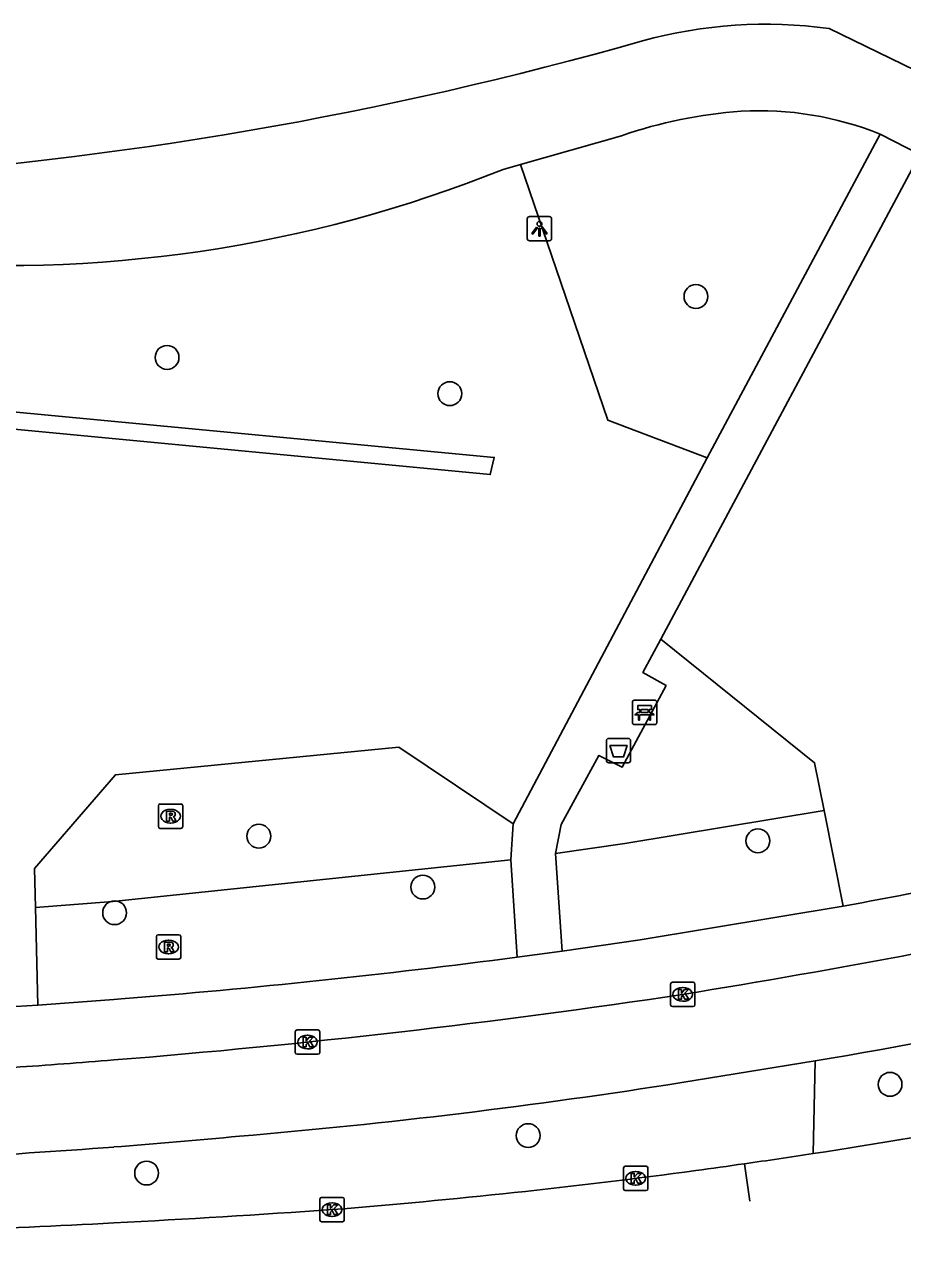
# Model space of a CAD drawing. Extents: x 160457 to 162082, y 388340 to 389736.
# Drawn here: x 161636.84 to 161672.85, y 388348.43 to 388398.16 of the extents above; entities that cross this region are included whole.
import ezdxf

# ---------------------------------------------------------------- set-up
doc = ezdxf.new("R2010")
doc.units = 0
for name, color, linetype in [('IMGEO_Afvalbak', 7, 'Continuous'), ('IMGEO_Bank', 7, 'Continuous'), ('IMGEO_Berm_groen', 7, 'Continuous'), ('IMGEO_Boom', 7, 'Continuous'), ('IMGEO_Fietspad_gesloten', 7, 'Continuous'), ('IMGEO_Kolk', 7, 'Continuous'), ('IMGEO_Lichtpunt', 7, 'Continuous'), ('IMGEO_Rijbaan_regionaal_gesloten', 7, 'Continuous'), ('IMGEO_Rioolput', 7, 'Continuous'), ('IMGEO_Voetpad_halfverhard', 7, 'Continuous'), ('IMGEO_Voetpad_open', 7, 'Continuous'), ('IMGEO_Waterloop', 7, 'Continuous')]:
    doc.layers.add(name, color=color, linetype=linetype)

msp = doc.modelspace()

# ---------------------------------------------------------------- linework, layer by layer
at = {"layer": 'IMGEO_Afvalbak'}
for p, q in [((161660.701, 388367.97), (161660.701, 388368.77)), ((161660.701, 388368.77), (161660.701, 388367.97)), ((161660.801, 388368.87), (161661.591, 388368.87)), ((161661.591, 388368.87), (161660.801, 388368.87)), ((161661.691, 388368.77), (161661.691, 388367.97)), ((161661.691, 388367.97), (161661.691, 388368.77)), ((161661.591, 388367.87), (161660.801, 388367.87)), ((161660.801, 388367.87), (161661.591, 388367.87))]:
    msp.add_line(p, q, dxfattribs=at)
msp.add_lwpolyline([(161660.844, 388368.584), (161661.548, 388368.584), (161661.399, 388368.114), (161660.993, 388368.114), (161660.844, 388368.584)], dxfattribs=at)
for centre, start, end in [((161660.801, 388368.77), 90, 180), ((161660.801, 388368.77), 90, 180), ((161661.591, 388368.77), 0, 90), ((161661.591, 388368.77), 360, 90), ((161660.801, 388367.97), 180, 270), ((161660.801, 388367.97), 180, 270), ((161661.591, 388367.97), 270, 0), ((161661.591, 388367.97), 270, 0)]:
    msp.add_arc(centre, 0.1, start, end, dxfattribs=at)
at = {"layer": 'IMGEO_Bank'}
for p, q in [((161661.766, 388369.511), (161661.766, 388370.352)), ((161661.766, 388370.352), (161661.766, 388369.511)), ((161661.841, 388370.436), (161662.682, 388370.436)), ((161662.682, 388370.436), (161661.841, 388370.436)), ((161662.766, 388370.361), (161662.766, 388369.52)), ((161662.766, 388369.52), (161662.766, 388370.361)), ((161662.463, 388369.834), (161662.07, 388369.834)), ((161662.075, 388369.942), (161662.075, 388370.048)), ((161662.119, 388370.048), (161662.119, 388369.942)), ((161662.407, 388370.054), (161662.125, 388370.054)), ((161662.125, 388369.936), (161662.407, 388369.936)), ((161662.413, 388369.942), (161662.413, 388370.048)), ((161662.457, 388370.048), (161662.457, 388369.942)), ((161662.691, 388369.436), (161661.85, 388369.436)), ((161661.85, 388369.436), (161662.691, 388369.436))]:
    msp.add_line(p, q, dxfattribs=at)
for points in [[(161662.069, 388370.054), (161661.983, 388370.054), (161661.983, 388370.215), (161662.546, 388370.215), (161662.546, 388370.054), (161662.463, 388370.054)], [(161662.013, 388369.834), (161661.871, 388369.834), (161661.983, 388369.936), (161662.069, 388369.936)], [(161662.063, 388369.827), (161662.063, 388369.62), (161662.02, 388369.62), (161662.02, 388369.827)], [(161662.463, 388369.936), (161662.546, 388369.936), (161662.658, 388369.834), (161662.519, 388369.834)], [(161662.513, 388369.827), (161662.513, 388369.62), (161662.469, 388369.62), (161662.469, 388369.827)]]:
    msp.add_lwpolyline(points, dxfattribs=at)
for centre, radius, start, end in [((161661.844, 388370.358), 0.0779, 92.4484, 184.2845), ((161661.844, 388370.358), 0.0779, 92.4484, 184.2845), ((161662.688, 388370.358), 0.0779, 2.4484, 94.2845), ((161662.688, 388370.358), 0.0779, 2.4484, 94.2845), ((161662.013, 388369.827), 0.00671, 2.8957, 87.1043), ((161662.07, 388369.827), 0.00671, 92.8957, 177.1043), ((161662.068, 388370.047), 0.00671, 2.8957, 87.1043), ((161662.068, 388369.943), 0.00671, 272.8957, 357.1043), ((161662.125, 388370.047), 0.00671, 92.8957, 177.1043), ((161662.125, 388369.943), 0.00671, 182.8957, 267.1043), ((161662.407, 388370.047), 0.00671, 2.8957, 87.1043), ((161662.407, 388369.943), 0.00671, 272.8957, 357.1043), ((161662.464, 388370.047), 0.00671, 92.8957, 177.1043), ((161662.464, 388369.943), 0.00671, 182.8957, 267.1043), ((161662.462, 388369.827), 0.00671, 2.8957, 87.1043), ((161662.519, 388369.827), 0.00671, 92.8957, 177.1043), ((161661.844, 388369.514), 0.0779, 182.4484, 274.2845), ((161661.844, 388369.514), 0.0779, 182.4484, 274.2845), ((161662.688, 388369.514), 0.0779, 272.4484, 4.2845), ((161662.688, 388369.514), 0.0779, 272.4484, 4.2845)]:
    msp.add_arc(centre, radius, start, end, dxfattribs=at)
at = {"layer": 'IMGEO_Berm_groen'}
for points in [[(161657.173, 388392.405), (161658.829, 388387.563), (161660.756, 388381.927), (161664.828, 388380.372)], [(161662.931, 388372.938), (161669.235, 388367.87), (161669.624, 388365.917)], [(161656.883, 388365.362), (161652.197, 388368.514), (161640.575, 388367.383), (161637.258, 388363.533), (161637.298, 388361.939)], [(161669.624, 388365.917), (161661.455, 388364.555), (161658.611, 388364.149)], [(161669.624, 388365.917), (161670.406, 388361.992)], [(161656.783, 388363.895), (161640.463, 388362.176), (161637.298, 388361.939)], [(161637.298, 388361.939), (161637.397, 388357.935)], [(161669.181, 388351.843), (161669.263, 388355.648)]]:
    msp.add_lwpolyline(points, dxfattribs=at)
at = {"layer": 'IMGEO_Boom'}
for centre in [(161664.372, 388386.99), (161642.688, 388384.493), (161654.281, 388383.007), (161646.45, 388364.86), (161666.912, 388364.672), (161653.177, 388362.775), (161640.54, 388361.721), (161672.33, 388354.684), (161657.495, 388352.581), (161641.852, 388351.047)]:
    msp.add_circle(centre, 0.489, dxfattribs=at)
at = {"layer": 'IMGEO_Fietspad_gesloten'}
for points in [[(161669.828, 388397.983), (161673.344, 388396.275)], [(161657.173, 388392.405), (161661.317, 388393.586)], [(161671.926, 388393.653), (161673.551, 388392.813)], [(161656.475, 388392.206), (161657.173, 388392.405)], [(161663.79, 388354.755), (161669.263, 388355.648)]]:
    msp.add_lwpolyline(points, dxfattribs=at)
for centre, radius, start, end in [((161667.26, 388379.003), 19.153, 82.2945, 105.3804), ((161619.589, 388547.179), 155.649, 273.69509, 285.88069), ((161667.602, 388375.377), 19.263, 94.0892, 109.0418), ((161666.947, 388381.185), 13.425, 68.2322, 93.0715), ((161636.08, 388442.923), 54.664, 264.8454, 291.9065), ((161606.9, 388709.78), 355.991, 279.20161, 282.33727), ((161624.364, 388623.523), 271.612, 279.51491, 284.02495), ((161612.921, 388697.655), 343.083, 274.6112, 278.53274), ((161614.467, 388677.322), 322.691, 273.89953, 274.62794), ((161624.31, 388604.37), 252.717, 274.84461, 278.98765), ((161616.063, 388667.816), 316.646, 274.42671, 275.362), ((161617.537, 388652.203), 300.967, 271.73207, 274.37633)]:
    msp.add_arc(centre, radius, start, end, dxfattribs=at)
at = {"layer": 'IMGEO_Kolk'}
for p, q in [((161663.329, 388357.946), (161663.329, 388358.798)), ((161663.404, 388358.872), (161664.256, 388358.872)), ((161664.33, 388358.798), (161664.33, 388357.946)), ((161663.817, 388358.652), (161663.842, 388358.652)), ((161664.256, 388357.872), (161663.404, 388357.872)), ((161663.84, 388358.092), (161663.815, 388358.092)), ((161647.947, 388355.991), (161647.947, 388356.843)), ((161648.022, 388356.917), (161648.874, 388356.917)), ((161648.948, 388356.843), (161648.948, 388355.991)), ((161648.435, 388356.697), (161648.46, 388356.697)), ((161648.874, 388355.917), (161648.022, 388355.917)), ((161648.458, 388356.137), (161648.433, 388356.137)), ((161661.475, 388351.329), (161662.327, 388351.329)), ((161661.4, 388350.403), (161661.4, 388351.255)), ((161661.888, 388351.109), (161661.913, 388351.109)), ((161662.401, 388351.255), (161662.401, 388350.403)), ((161662.327, 388350.329), (161661.475, 388350.329)), ((161661.911, 388350.549), (161661.886, 388350.549)), ((161648.952, 388349.12), (161648.952, 388349.972)), ((161649.027, 388350.046), (161649.879, 388350.046)), ((161649.44, 388349.826), (161649.465, 388349.826)), ((161649.953, 388349.972), (161649.953, 388349.12)), ((161649.879, 388349.046), (161649.027, 388349.046)), ((161649.463, 388349.266), (161649.438, 388349.266))]:
    msp.add_line(p, q, dxfattribs=at)
for points in [[(161663.329, 388357.946), (161663.329, 388358.798)], [(161663.404, 388358.872), (161664.256, 388358.872)], [(161664.33, 388358.798), (161664.33, 388357.946)], [(161663.65, 388358.572), (161663.773, 388358.572), (161663.773, 388358.421), (161663.903, 388358.572), (161664.067, 388358.572), (161663.921, 388358.421), (161664.074, 388358.172), (161663.922, 388358.172), (161663.837, 388358.336), (161663.773, 388358.269), (161663.773, 388358.172), (161663.65, 388358.172), (161663.65, 388358.572)], [(161664.256, 388357.872), (161663.404, 388357.872)], [(161647.947, 388355.991), (161647.947, 388356.843)], [(161648.022, 388356.917), (161648.874, 388356.917)], [(161648.948, 388356.843), (161648.948, 388355.991)], [(161648.268, 388356.617), (161648.391, 388356.617), (161648.391, 388356.466), (161648.521, 388356.617), (161648.685, 388356.617), (161648.539, 388356.466), (161648.692, 388356.217), (161648.54, 388356.217), (161648.455, 388356.381), (161648.391, 388356.314), (161648.391, 388356.217), (161648.268, 388356.217), (161648.268, 388356.617)], [(161648.874, 388355.917), (161648.022, 388355.917)], [(161661.475, 388351.329), (161662.327, 388351.329)], [(161661.4, 388350.403), (161661.4, 388351.255)], [(161661.721, 388351.029), (161661.844, 388351.029), (161661.844, 388350.878), (161661.974, 388351.029), (161662.138, 388351.029), (161661.992, 388350.878), (161662.145, 388350.629), (161661.993, 388350.629), (161661.908, 388350.793), (161661.844, 388350.726), (161661.844, 388350.629), (161661.721, 388350.629), (161661.721, 388351.029)], [(161662.401, 388351.255), (161662.401, 388350.403)], [(161662.327, 388350.329), (161661.475, 388350.329)], [(161648.952, 388349.12), (161648.952, 388349.972)], [(161649.027, 388350.046), (161649.879, 388350.046)], [(161649.953, 388349.972), (161649.953, 388349.12)], [(161649.273, 388349.746), (161649.396, 388349.746), (161649.396, 388349.595), (161649.526, 388349.746), (161649.69, 388349.746), (161649.544, 388349.595), (161649.697, 388349.346), (161649.545, 388349.346), (161649.46, 388349.51), (161649.396, 388349.443), (161649.396, 388349.346), (161649.273, 388349.346), (161649.273, 388349.746)], [(161649.879, 388349.046), (161649.027, 388349.046)]]:
    msp.add_lwpolyline(points, dxfattribs=at)
for centre, start, end in [((161663.406, 388358.796), 91.552, 178.448), ((161663.406, 388358.796), 91.552, 178.448), ((161664.254, 388358.796), 1.552, 88.448), ((161664.254, 388358.796), 1.552, 88.448), ((161663.406, 388357.948), 181.552, 268.448), ((161663.406, 388357.948), 181.552, 268.448), ((161664.254, 388357.948), 271.552, 358.448), ((161664.254, 388357.948), 271.552, 358.448), ((161648.024, 388356.841), 91.552, 178.448), ((161648.024, 388356.841), 91.552, 178.448), ((161648.872, 388356.841), 1.552, 88.448), ((161648.872, 388356.841), 1.552, 88.448), ((161648.024, 388355.993), 181.552, 268.448), ((161648.024, 388355.993), 181.552, 268.448), ((161648.872, 388355.993), 271.552, 358.448), ((161648.872, 388355.993), 271.552, 358.448), ((161661.477, 388351.253), 91.552, 178.448), ((161661.477, 388351.253), 91.552, 178.448), ((161662.325, 388351.253), 1.552, 88.448), ((161662.325, 388351.253), 1.552, 88.448), ((161661.477, 388350.405), 181.552, 268.448), ((161661.477, 388350.405), 181.552, 268.448), ((161662.325, 388350.405), 271.552, 358.448), ((161662.325, 388350.405), 271.552, 358.448), ((161649.029, 388349.97), 91.552, 178.448), ((161649.029, 388349.97), 91.552, 178.448), ((161649.877, 388349.97), 1.552, 88.448), ((161649.877, 388349.97), 1.552, 88.448), ((161649.029, 388349.122), 181.552, 268.448), ((161649.029, 388349.122), 181.552, 268.448), ((161649.877, 388349.122), 271.552, 358.448), ((161649.877, 388349.122), 271.552, 358.448)]:
    msp.add_arc(centre, 0.0765, start, end, dxfattribs=at)
for centre, major_axis, ratio, start_param, end_param in [((161663.816, 388358.372), (-0.387, 0.002), 0.722429, 4.712389, 7.853982), ((161663.841, 388358.372), (-0.39, 0.002), 0.717154, 1.570796, 4.712389), ((161648.434, 388356.417), (-0.387, 0.002), 0.722429, 4.712389, 7.853982), ((161648.459, 388356.417), (-0.39, 0.002), 0.717154, 1.570796, 4.712389), ((161661.887, 388350.829), (-0.387, 0.002), 0.722429, 4.712389, 7.853982), ((161661.912, 388350.829), (-0.39, 0.002), 0.717154, 1.570796, 4.712389), ((161649.439, 388349.546), (-0.387, 0.002), 0.722429, 4.712389, 7.853982), ((161649.464, 388349.546), (-0.39, 0.002), 0.717154, 1.570796, 4.712389)]:
    msp.add_ellipse(centre, major_axis=major_axis, ratio=ratio, start_param=start_param, end_param=end_param, dxfattribs=at)
at = {"layer": 'IMGEO_Lichtpunt'}
for p, q in [((161657.459, 388390.176), (161657.459, 388389.369)), ((161657.459, 388390.176), (161657.459, 388389.369)), ((161658.361, 388390.271), (161657.553, 388390.271)), ((161658.361, 388390.271), (161657.553, 388390.271)), ((161658.455, 388389.369), (161658.455, 388390.176)), ((161658.455, 388389.369), (161658.455, 388390.176)), ((161657.553, 388389.275), (161658.361, 388389.275)), ((161657.553, 388389.275), (161658.361, 388389.275))]:
    msp.add_line(p, q, dxfattribs=at)
for points in [[(161657.833, 388389.84), (161657.872, 388389.812), (161657.684, 388389.55), (161657.646, 388389.577), (161657.833, 388389.84)], [(161657.935, 388389.792), (161657.982, 388389.792), (161657.982, 388389.47), (161657.935, 388389.47), (161657.935, 388389.792)], [(161658.045, 388389.812), (161658.083, 388389.839), (161658.27, 388389.577), (161658.231, 388389.549), (161658.045, 388389.812)]]:
    msp.add_lwpolyline(points, dxfattribs=at)
msp.add_circle((161657.958, 388389.974), 0.0994, dxfattribs=at)
for centre, start, end in [((161657.553, 388390.176), 90, 180), ((161657.553, 388390.176), 90, 180), ((161658.361, 388390.176), 0, 90), ((161658.361, 388390.176), 0, 90), ((161657.553, 388389.369), 180, 270), ((161657.553, 388389.369), 180, 270), ((161658.361, 388389.369), 270, 0), ((161658.361, 388389.369), 270, 360)]:
    msp.add_arc(centre, 0.0946, start, end, dxfattribs=at)
at = {"layer": 'IMGEO_Rijbaan_regionaal_gesloten'}
msp.add_lwpolyline([(161666.357, 388351.426), (161666.576, 388349.892)], dxfattribs=at)
for centre, radius, start, end in [((161627.308, 388625.667), 277.007, 278.69433, 280.37627), ((161623.758, 388649.683), 301.284, 278.12833, 278.6712), ((161630.339, 388604.052), 255.181, 277.66258, 278.11412), ((161627.603, 388622.798), 274.125, 274.57179, 277.70697), ((161609.042, 388938.332), 590.171, 273.055776, 273.926296), ((161610.215, 388920.788), 572.589, 271.64379, 273.03217)]:
    msp.add_arc(centre, radius, start, end, dxfattribs=at)
at = {"layer": 'IMGEO_Rioolput'}
for p, q in [((161642.333, 388365.254), (161642.333, 388366.106)), ((161642.408, 388366.18), (161643.26, 388366.18)), ((161642.821, 388365.96), (161642.846, 388365.96)), ((161643.334, 388366.106), (161643.334, 388365.254)), ((161642.844, 388365.4), (161642.819, 388365.4)), ((161643.26, 388365.18), (161642.408, 388365.18)), ((161642.25, 388359.892), (161642.25, 388360.744)), ((161642.325, 388360.818), (161643.177, 388360.818)), ((161643.251, 388360.744), (161643.251, 388359.892)), ((161642.738, 388360.598), (161642.763, 388360.598)), ((161643.177, 388359.818), (161642.325, 388359.818)), ((161642.761, 388360.038), (161642.736, 388360.038))]:
    msp.add_line(p, q, dxfattribs=at)
for points in [[(161642.333, 388365.254), (161642.333, 388366.106)], [(161642.408, 388366.18), (161643.26, 388366.18)], [(161642.922, 388365.878), (161642.67, 388365.88), (161642.67, 388365.48)], [(161642.848, 388365.799), (161642.794, 388365.799), (161642.794, 388365.718)], [(161642.794, 388365.718), (161642.846, 388365.718)], [(161643.334, 388366.106), (161643.334, 388365.254)], [(161642.67, 388365.48), (161642.794, 388365.48), (161642.794, 388365.642), (161642.805, 388365.642)], [(161642.852, 388365.613), (161642.923, 388365.48), (161643.063, 388365.48), (161642.998, 388365.606)], [(161643.26, 388365.18), (161642.408, 388365.18)], [(161642.25, 388359.892), (161642.25, 388360.744)], [(161642.325, 388360.818), (161643.177, 388360.818)], [(161643.251, 388360.744), (161643.251, 388359.892)], [(161642.839, 388360.516), (161642.587, 388360.518), (161642.587, 388360.118)], [(161642.587, 388360.118), (161642.711, 388360.118), (161642.711, 388360.28), (161642.722, 388360.28)], [(161642.765, 388360.437), (161642.711, 388360.437), (161642.711, 388360.356)], [(161642.711, 388360.356), (161642.763, 388360.356)], [(161642.769, 388360.251), (161642.84, 388360.118), (161642.98, 388360.118), (161642.915, 388360.244)], [(161643.177, 388359.818), (161642.325, 388359.818)]]:
    msp.add_lwpolyline(points, dxfattribs=at)
for centre, radius, start, end in [((161642.41, 388366.104), 0.0765, 91.552, 178.448), ((161642.41, 388366.104), 0.0765, 91.552, 178.448), ((161642.83, 388365.907), 0.19, 274.7715, 282.9687), ((161642.854, 388365.703), 0.0964, 77.0061, 93.1865), ((161642.868, 388365.76), 0.0378, 276.6634, 79.6772), ((161642.921, 388365.768), 0.109, 350.3612, 89.416), ((161642.919, 388365.768), 0.112, 277.5842, 350.9817), ((161643.258, 388366.104), 0.0765, 1.552, 88.448), ((161643.258, 388366.104), 0.0765, 1.552, 88.448), ((161642.41, 388365.256), 0.0765, 181.552, 268.448), ((161642.41, 388365.256), 0.0765, 181.552, 268.448), ((161642.804, 388365.589), 0.0533, 26.0293, 88.6989), ((161642.903, 388365.553), 0.108, 29.5134, 73.7905), ((161643.258, 388365.256), 0.0765, 271.552, 358.448), ((161643.258, 388365.256), 0.0765, 271.552, 358.448), ((161642.327, 388360.742), 0.0765, 91.552, 178.448), ((161642.327, 388360.742), 0.0765, 91.552, 178.448), ((161643.175, 388360.742), 0.0765, 1.552, 88.448), ((161643.175, 388360.742), 0.0765, 1.552, 88.448), ((161642.721, 388360.227), 0.0533, 26.0293, 88.6989), ((161642.747, 388360.545), 0.19, 274.7715, 282.9687), ((161642.771, 388360.341), 0.0964, 77.0061, 93.1865), ((161642.785, 388360.398), 0.0378, 276.6634, 79.6772), ((161642.838, 388360.406), 0.109, 350.3612, 89.416), ((161642.836, 388360.406), 0.112, 277.5842, 350.9817), ((161642.82, 388360.191), 0.108, 29.5134, 73.7905), ((161642.327, 388359.894), 0.0765, 181.552, 268.448), ((161642.327, 388359.894), 0.0765, 181.552, 268.448), ((161643.175, 388359.894), 0.0765, 271.552, 358.448), ((161643.175, 388359.894), 0.0765, 271.552, 358.448)]:
    msp.add_arc(centre, radius, start, end, dxfattribs=at)
for centre, major_axis, ratio, start_param, end_param in [((161642.82, 388365.68), (-0.387, 0.002), 0.722429, 4.712389, 7.853982), ((161642.845, 388365.68), (-0.39, 0.002), 0.717154, 1.570796, 4.712389), ((161642.737, 388360.318), (-0.387, 0.002), 0.722429, 4.712389, 7.853982), ((161642.762, 388360.318), (-0.39, 0.002), 0.717154, 1.570796, 4.712389)]:
    msp.add_ellipse(centre, major_axis=major_axis, ratio=ratio, start_param=start_param, end_param=end_param, dxfattribs=at)
at = {"layer": 'IMGEO_Voetpad_halfverhard'}
for points in [[(161664.828, 388380.372), (161671.926, 388393.653)], [(161673.551, 388392.813), (161662.931, 388372.938)], [(161656.883, 388365.362), (161664.828, 388380.372)], [(161662.931, 388372.938), (161662.199, 388371.569), (161663.145, 388371.039), (161661.346, 388367.686), (161660.392, 388368.174), (161658.853, 388365.338), (161658.611, 388364.149)], [(161656.783, 388363.895), (161656.883, 388365.362)], [(161657.039, 388359.9), (161656.783, 388363.895)], [(161658.611, 388364.149), (161658.882, 388360.147)]]:
    msp.add_lwpolyline(points, dxfattribs=at)
at = {"layer": 'IMGEO_Voetpad_open'}
for points in [[(161670.406, 388361.992), (161662.083, 388360.604), (161658.882, 388360.147)], [(161658.882, 388360.147), (161657.961, 388360.022), (161657.039, 388359.9)], [(161640.802, 388358.19), (161640.503, 388358.168), (161637.397, 388357.935)]]:
    msp.add_lwpolyline(points, dxfattribs=at)
for centre, radius, start, end in [((161620.974, 388633.192), 275.668, 280.32989, 282.91079), ((161615.887, 388672.712), 315.508, 274.52932, 277.49457), ((161619.969, 388612.709), 255.37, 270.64908, 273.91324)]:
    msp.add_arc(centre, radius, start, end, dxfattribs=at)
at = {"layer": 'IMGEO_Waterloop'}
msp.add_lwpolyline([(161617.9, 388383.314), (161655.941, 388379.69), (161656.105, 388380.396), (161618.075, 388383.993)], dxfattribs=at)

doc.saveas('drawing.dxf')
